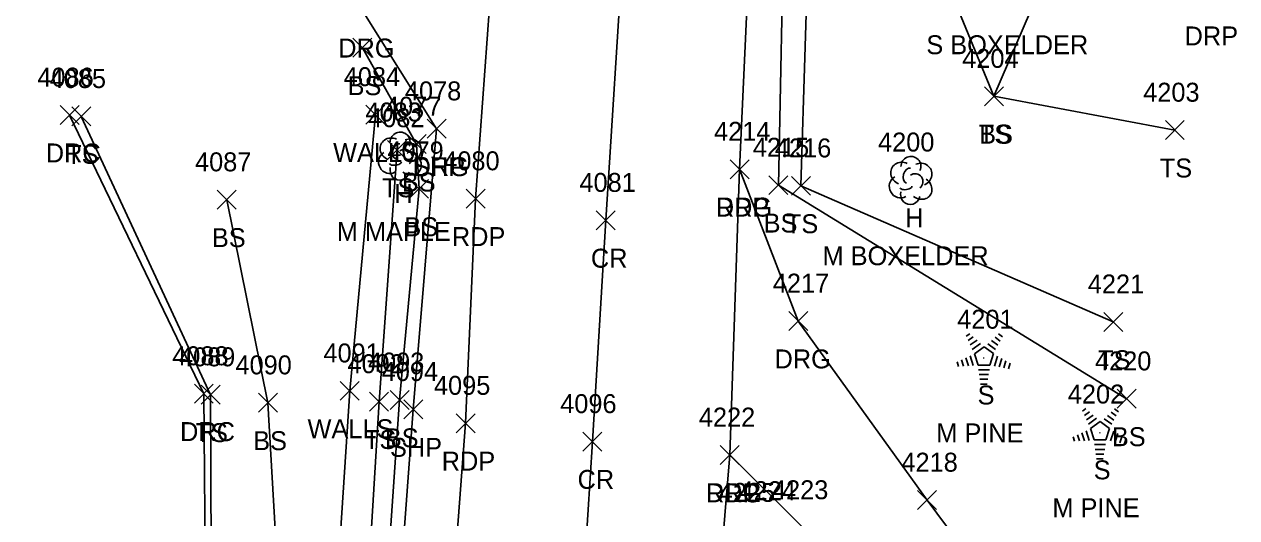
# Model space of a CAD drawing. Extents: x 1678863 to 1683592, y 407783 to 418211.
# Drawn here: x 1680256.9 to 1680384.9, y 413357.1 to 413409.1 of the extents above; entities that cross this region are included whole.
import ezdxf

# ---------------------------------------------------------------- set-up
doc = ezdxf.new("R2010")
doc.units = 0
for name, color, linetype in [('L_A', 7, 'Continuous'), ('L_C', 7, 'Continuous'), ('L_I', 7, 'Continuous'), ('L_TIC', 7, 'Continuous'), ('LELB', 7, 'Continuous'), ('LTC', 7, 'Continuous'), ('LTD', 7, 'Continuous'), ('LWS', 7, 'Continuous'), ('P_A', 7, 'Continuous'), ('P_I', 7, 'Continuous'), ('P_TIC', 7, 'Continuous'), ('PET', 7, 'Continuous'), ('PRC', 7, 'Continuous'), ('PSP', 7, 'Continuous'), ('R_A', 7, 'Continuous'), ('R_I', 7, 'Continuous'), ('R_TIC', 7, 'Continuous'), ('RDG', 7, 'Continuous'), ('RDP', 7, 'Continuous')]:
    doc.layers.add(name, color=color, linetype=linetype)

msp = doc.modelspace()

# ---------------------------------------------------------------- linework, layer by layer
at = {"layer": 'L_TIC'}
for points in [[(1680291.6, 413405.66), (1680293.6, 413407.66)], [(1680293.6, 413405.66), (1680291.6, 413407.66)], [(1680358.28, 413400.54), (1680360.28, 413402.54)], [(1680360.28, 413400.54), (1680358.28, 413402.54)], [(1680358.28, 413400.54), (1680360.28, 413402.54)], [(1680360.28, 413400.54), (1680358.28, 413402.54)], [(1680261.91, 413398.41), (1680263.91, 413400.41)], [(1680263.91, 413398.41), (1680261.91, 413400.41)], [(1680292.97, 413398.61), (1680294.97, 413400.61)], [(1680294.97, 413398.61), (1680292.97, 413400.61)], [(1680377.39, 413396.97), (1680379.39, 413398.97)], [(1680379.39, 413396.97), (1680377.39, 413398.97)], [(1680297.33, 413395.49), (1680299.33, 413397.49)], [(1680299.33, 413395.49), (1680297.33, 413397.49)], [(1680295.26, 413394.88), (1680297.26, 413396.88)], [(1680297.26, 413394.88), (1680295.26, 413396.88)], [(1680335.53, 413391.16), (1680337.53, 413393.16)], [(1680337.53, 413391.16), (1680335.53, 413393.16)], [(1680297.59, 413390.77), (1680299.59, 413392.77)], [(1680299.59, 413390.77), (1680297.59, 413392.77)], [(1680337.91, 413391.09), (1680339.91, 413393.09)], [(1680339.91, 413391.09), (1680337.91, 413393.09)], [(1680277.27, 413389.62), (1680279.27, 413391.62)], [(1680279.27, 413389.62), (1680277.27, 413391.62)], [(1680370.89, 413376.73), (1680372.89, 413378.73)], [(1680372.89, 413376.73), (1680370.89, 413378.73)], [(1680290.26, 413369.45), (1680292.26, 413371.45)], [(1680292.26, 413369.45), (1680290.26, 413371.45)], [(1680275.58, 413369.04), (1680277.58, 413371.04)], [(1680277.58, 413369.04), (1680275.58, 413371.04)], [(1680281.63, 413368.19), (1680283.63, 413370.19)], [(1680283.63, 413368.19), (1680281.63, 413370.19)], [(1680293.36, 413368.31), (1680295.36, 413370.31)], [(1680295.36, 413368.31), (1680293.36, 413370.31)], [(1680295.53, 413368.49), (1680297.53, 413370.49)], [(1680297.53, 413368.49), (1680295.53, 413370.49)], [(1680372.3, 413368.61), (1680374.3, 413370.61)], [(1680374.3, 413368.61), (1680372.3, 413370.61)]]:
    msp.add_lwpolyline(points, dxfattribs=at)
at = {"layer": 'LELB'}
for points in [[(1680342.49, 413506), (1680342.04, 413482.39), (1680337.15, 413421.97), (1680336.53, 413392.16), (1680373.3, 413369.61)], [(1680342.49, 413506), (1680344.15, 413481.83), (1680339.81, 413421.55), (1680338.91, 413392.09), (1680371.89, 413377.73)], [(1680359.28, 413401.54), (1680365.48, 413415.95), (1680361.52, 413460.43)], [(1680378.39, 413397.97), (1680359.28, 413401.54), (1680351.96, 413419.35), (1680353.45, 413451.96)], [(1680292.6, 413406.66), (1680298.33, 413396.49), (1680298.59, 413391.77), (1680296.53, 413369.49), (1680293.31, 413323.15), (1680289.46, 413267.1), (1680286.9, 413246.85), (1680282.38, 413247.56)], [(1680262.91, 413399.41), (1680276.58, 413370.04), (1680276.73, 413328.26), (1680278.1, 413308.9)], [(1680296.26, 413395.88), (1680294.36, 413369.31), (1680291.54, 413323.07), (1680287.47, 413267.11), (1680285.74, 413248.13), (1680282.38, 413247.56)], [(1680278.27, 413390.62), (1680282.63, 413369.19), (1680285.4, 413321.3), (1680278.1, 413308.9)]]:
    msp.add_lwpolyline(points, dxfattribs=at)
at = {"layer": 'LTC'}
for p, q in [((1680356.37, 413376.22), (1680356.73, 413376.48)), ((1680359.77, 413376.46), (1680360.19, 413376.16)), ((1680356.58, 413375.75), (1680357.11, 413376.14)), ((1680356.79, 413375.29), (1680357.5, 413375.8)), ((1680357, 413374.82), (1680357.88, 413375.46)), ((1680358.66, 413375.42), (1680359.47, 413374.83)), ((1680359.03, 413375.76), (1680359.71, 413375.27)), ((1680359.4, 413376.11), (1680359.95, 413375.71)), ((1680356.32, 413373.93), (1680356.59, 413373.1)), ((1680356.77, 413374.15), (1680357.1, 413373.13)), ((1680357.23, 413374.37), (1680358.24, 413375.1)), ((1680357.23, 413374.37), (1680357.61, 413373.17)), ((1680358.24, 413375.1), (1680359.24, 413374.38)), ((1680359.24, 413374.38), (1680358.84, 413373.17)), ((1680359.67, 413374.11), (1680359.34, 413373.07)), ((1680355.41, 413373.5), (1680355.56, 413373.03)), ((1680355.86, 413373.72), (1680356.07, 413373.06)), ((1680358.84, 413373.17), (1680357.61, 413373.17)), ((1680358.81, 413372.67), (1680357.66, 413372.67)), ((1680360.12, 413373.86), (1680359.83, 413372.97)), ((1680360.56, 413373.61), (1680360.33, 413372.88)), ((1680361.01, 413373.36), (1680360.82, 413372.78)), ((1680358.72, 413372.17), (1680357.73, 413372.17)), ((1680358.64, 413371.67), (1680357.81, 413371.67)), ((1680358.56, 413371.17), (1680357.88, 413371.17)), ((1680368.63, 413368.31), (1680368.98, 413368.57)), ((1680368.84, 413367.85), (1680369.37, 413368.23)), ((1680369.05, 413367.38), (1680369.75, 413367.89)), ((1680369.26, 413366.92), (1680370.13, 413367.56)), ((1680370.91, 413367.51), (1680371.72, 413366.92)), ((1680371.28, 413367.86), (1680371.96, 413367.36)), ((1680371.65, 413368.21), (1680372.2, 413367.81)), ((1680372.03, 413368.55), (1680372.45, 413368.25)), ((1680369.03, 413366.24), (1680369.36, 413365.22)), ((1680369.48, 413366.46), (1680370.49, 413367.2)), ((1680369.48, 413366.46), (1680369.87, 413365.27)), ((1680370.49, 413367.2), (1680371.49, 413366.47)), ((1680371.49, 413366.47), (1680371.1, 413365.27)), ((1680367.66, 413365.59), (1680367.81, 413365.13)), ((1680368.12, 413365.81), (1680368.33, 413365.16)), ((1680368.57, 413366.03), (1680368.84, 413365.19)), ((1680371.1, 413365.27), (1680369.87, 413365.27)), ((1680371.93, 413366.2), (1680371.59, 413365.16)), ((1680372.37, 413365.95), (1680372.08, 413365.07)), ((1680372.82, 413365.7), (1680372.58, 413364.97)), ((1680373.26, 413365.45), (1680373.07, 413364.88)), ((1680371.06, 413364.77), (1680369.92, 413364.77)), ((1680370.98, 413364.27), (1680369.99, 413364.27)), ((1680370.89, 413363.77), (1680370.06, 413363.77)), ((1680370.81, 413363.27), (1680370.13, 413363.27))]:
    msp.add_line(p, q, dxfattribs=at)
at = {"layer": 'LTD'}
for p, q in [((1680296.55, 413395.28), (1680296.55, 413395.28)), ((1680296.55, 413395.28), (1680296.55, 413395.28)), ((1680350.47, 413392.71), (1680350.47, 413392.71)), ((1680350.47, 413392.71), (1680350.47, 413392.71))]:
    msp.add_line(p, q, dxfattribs=at)
for centre in [(1680296.59, 413396.71), (1680350.52, 413394.14)]:
    msp.add_arc(centre, 1.05, 335.5272, 180.9563, dxfattribs=at)
for centre, major_axis, ratio, start_param, end_param in [((1680295.76, 413395.94), (1.21, -0.51), 0.895232, 1.570796, 4.712389), ((1680297.59, 413395.86), (-1.14, -0.48), 0.949671, 1.570796, 4.712389), ((1680296.34, 413395.73), (-0.208, -0.792), 0.645439, 3.141593, 6.283185), ((1680297.05, 413395.11), (-0.5, 0.667), 0.989748, 3.141593, 6.283185), ((1680295.46, 413394.57), (0.58, -1.04), 0.959034, 3.141593, 6.283185), ((1680296.09, 413394.53), (-0.625, -0.083), 0.423636, 0, 3.141593), ((1680297.55, 413394.44), (-1.09, 0.79), 0.841452, 1.570796, 4.712389), ((1680349.68, 413393.38), (1.21, -0.51), 0.895232, 1.570796, 4.712389), ((1680351.51, 413393.29), (-1.14, -0.48), 0.949671, 1.570796, 4.712389), ((1680296.55, 413393.78), (0.26, 1.06), 0.942809, 1.570796, 4.712389), ((1680350.26, 413393.17), (-0.208, -0.792), 0.645439, 3.141593, 6.283185), ((1680350.97, 413392.54), (-0.5, 0.667), 0.989748, 3.141593, 6.283185), ((1680349.39, 413392), (0.58, -1.04), 0.959034, 3.141593, 6.283185), ((1680350.01, 413391.96), (-0.625, -0.083), 0.423636, 0, 3.141593), ((1680351.47, 413391.88), (-1.09, 0.79), 0.841452, 1.570796, 4.712389), ((1680350.47, 413391.21), (0.26, 1.06), 0.942809, 1.570796, 4.712389)]:
    msp.add_ellipse(centre, major_axis=major_axis, ratio=ratio, start_param=start_param, end_param=end_param, dxfattribs=at)
at = {"layer": 'LWS'}
msp.add_lwpolyline([(1680293.97, 413399.61), (1680291.26, 413370.45), (1680288.07, 413321.63), (1680283.88, 413267.65), (1680282.38, 413247.56)], dxfattribs=at)
at = {"layer": 'P_TIC'}
for points in [[(1680299.43, 413397.11), (1680301.43, 413399.11)], [(1680301.43, 413397.11), (1680299.43, 413399.11)], [(1680331.43, 413392.84), (1680333.43, 413394.84)], [(1680333.43, 413392.84), (1680331.43, 413394.84)], [(1680303.56, 413389.73), (1680305.56, 413391.73)], [(1680305.56, 413389.73), (1680303.56, 413391.73)], [(1680317.29, 413387.45), (1680319.29, 413389.45)], [(1680319.29, 413387.45), (1680317.29, 413389.45)], [(1680296.97, 413367.49), (1680298.97, 413369.49)], [(1680298.97, 413367.49), (1680296.97, 413369.49)], [(1680302.5, 413366.03), (1680304.5, 413368.03)], [(1680304.5, 413366.03), (1680302.5, 413368.03)], [(1680315.89, 413364.1), (1680317.89, 413366.1)], [(1680317.89, 413364.1), (1680315.89, 413366.1)], [(1680330.39, 413362.68), (1680332.39, 413364.68)], [(1680332.39, 413362.68), (1680330.39, 413364.68)]]:
    msp.add_lwpolyline(points, dxfattribs=at)
at = {"layer": 'PET'}
for points in [[(1680337.74, 414063.85), (1680336.89, 414010.83), (1680335.53, 413968.42), (1680333.05, 413912.65), (1680330.57, 413864.02), (1680327.9, 413811.73), (1680326.03, 413762.93), (1680323.35, 413714.16), (1680320.37, 413666.45), (1680318.55, 413631.25), (1680316.14, 413584.69), (1680313.68, 413541.42), (1680312.42, 413523.36), (1680310.1, 413497.18), (1680310.27, 413479.23), (1680309.45, 413465.43), (1680306.28, 413414.4), (1680304.56, 413390.73), (1680303.5, 413367.03), (1680300.17, 413323.12), (1680296.71, 413266.44), (1680294.23, 413226.16), (1680292.89, 413196.25), (1680291.23, 413147.08)], [(1680365.04, 414025.12), (1680363.57, 413992.05), (1680361.98, 413945.68), (1680359.55, 413895.48), (1680358.76, 413869.12), (1680357.89, 413860.66), (1680355.72, 413819.25), (1680353.15, 413768.91), (1680350.09, 413717.59), (1680347.28, 413665.47), (1680345.99, 413633.9), (1680343.8, 413592.27), (1680342.77, 413574.68), (1680340.07, 413539.43), (1680339.13, 413515.37), (1680337.39, 413483.26), (1680333.74, 413422.22), (1680332.43, 413393.84), (1680331.39, 413363.68), (1680328.51, 413328.7), (1680325.07, 413264.49), (1680323.24, 413225.37), (1680321.3, 413184.73)]]:
    msp.add_lwpolyline(points, dxfattribs=at)
at = {"layer": 'PRC'}
msp.add_lwpolyline([(1680351.68, 414063.47), (1680351.07, 414011.17), (1680349.92, 413968.85), (1680347.07, 413911.41), (1680344.67, 413863.93), (1680341.49, 413810.97), (1680338.98, 413763.46), (1680336.26, 413713.21), (1680333.88, 413665.73), (1680331.73, 413629.34), (1680329.35, 413585.64), (1680326.79, 413539.67), (1680324.56, 413493.26), (1680322.55, 413462.88), (1680320.16, 413417.83), (1680318.29, 413388.45), (1680316.89, 413365.1), (1680314.19, 413322.55), (1680311.04, 413264.13), (1680308.9, 413226.32), (1680307.27, 413195.54), (1680304.84, 413145.79)], dxfattribs=at)
at = {"layer": 'PSP'}
msp.add_lwpolyline([(1680300.43, 413398.11), (1680297.97, 413368.49), (1680294.61, 413323.14), (1680290.1, 413267.27), (1680288.79, 413239.2), (1680282.96, 413196), (1680279.39, 413146.97)], dxfattribs=at)
at = {"layer": 'R_TIC'}
for points in [[(1680260.68, 413398.56), (1680262.68, 413400.56)], [(1680262.68, 413398.56), (1680260.68, 413400.56)], [(1680299.43, 413397.11), (1680301.43, 413399.11)], [(1680301.43, 413397.11), (1680299.43, 413399.11)], [(1680331.43, 413392.84), (1680333.43, 413394.84)], [(1680333.43, 413392.84), (1680331.43, 413394.84)], [(1680337.63, 413376.82), (1680339.63, 413378.82)], [(1680339.63, 413376.82), (1680337.63, 413378.82)], [(1680274.86, 413369.15), (1680276.86, 413371.15)], [(1680276.86, 413369.15), (1680274.86, 413371.15)], [(1680330.39, 413362.68), (1680332.39, 413364.68)], [(1680332.39, 413362.68), (1680330.39, 413364.68)], [(1680351.22, 413357.92), (1680353.22, 413359.92)], [(1680353.22, 413357.92), (1680351.22, 413359.92)]]:
    msp.add_lwpolyline(points, dxfattribs=at)
at = {"layer": 'RDG'}
for points in [[(1680270.31, 413436.51), (1680282.13, 413422.65), (1680292.56, 413410.63), (1680300.43, 413398.11)], [(1680332.43, 413393.84), (1680338.63, 413377.82), (1680352.22, 413358.92), (1680375.64, 413327.47)], [(1680331.39, 413363.68), (1680339.11, 413356.01), (1680354.36, 413323.88), (1680356.35, 413300.94), (1680357.28, 413262.23), (1680357.07, 413229.67), (1680352.73, 413210.04), (1680338.19, 413214.66), (1680328, 413219.98), (1680323.24, 413225.37)]]:
    msp.add_lwpolyline(points, dxfattribs=at)
at = {"layer": 'RDP'}
msp.add_lwpolyline([(1680261.68, 413399.56), (1680275.86, 413370.15), (1680276.22, 413327.76), (1680276.05, 413312.05), (1680256.9, 413305.23)], dxfattribs=at)

# ---------------------------------------------------------------- texts
at = {"layer": 'L_A'}
for s, p in [('BS', (1680291.04, 413401.66)), ('TS', (1680357.69, 413396.54)), ('BS', (1680357.72, 413396.54)), ('TS', (1680261.32, 413394.41)), ('WALLS', (1680289.51, 413394.61)), ('TS', (1680376.8, 413392.97)), ('BS', (1680296.77, 413391.49)), ('TS', (1680294.67, 413390.88)), ('H', (1680295.98, 413390.28)), ('H', (1680349.91, 413387.71)), ('BS', (1680297.03, 413386.77)), ('BS', (1680334.97, 413387.16)), ('TS', (1680337.32, 413387.09)), ('BS', (1680276.71, 413385.62)), ('TS', (1680370.3, 413372.73)), ('S', (1680357.56, 413369.01)), ('TS', (1680274.99, 413365.04)), ('BS', (1680281.07, 413364.19)), ('WALLS', (1680286.81, 413365.45)), ('TS', (1680292.77, 413364.31)), ('BS', (1680294.97, 413364.49)), ('BS', (1680371.74, 413364.61)), ('S', (1680369.82, 413361.11))]:
    msp.add_text(s, height=2, dxfattribs=at).set_placement(p)
at = {"layer": 'L_C'}
for s, p in [('S BOXELDER', (1680352.15, 413405.98)), ('M MAPLE', (1680289.9, 413386.28)), ('M BOXELDER', (1680341.19, 413383.71)), ('M PINE', (1680353.2, 413365.01)), ('M PINE', (1680365.46, 413357.11))]:
    msp.add_text(s, height=2, dxfattribs=at).set_placement(p)
at = {"layer": 'L_I'}
for s, p in [('4204', (1680355.94, 413404.54)), ('4204', (1680355.94, 413404.54)), ('4084', (1680290.63, 413402.61)), ('4085', (1680259.58, 413402.41)), ('4203', (1680375.05, 413400.97)), ('4083', (1680292.92, 413398.88)), ('4077', (1680294.99, 413399.49)), ('4082', (1680293.21, 413398.28)), ('4215', (1680333.83, 413395.16)), ('4216', (1680336.16, 413395.09)), ('4200', (1680347.05, 413395.71)), ('4079', (1680295.24, 413394.77)), ('4087', (1680274.93, 413393.62)), ('4221', (1680369.2, 413380.73)), ('4201', (1680355.41, 413377.01)), ('4091', (1680288.49, 413373.45)), ('4089', (1680273.23, 413373.04)), ('4090', (1680279.2, 413372.19)), ('4092', (1680291.03, 413372.31)), ('4093', (1680293.19, 413372.49)), ('4220', (1680369.96, 413372.61)), ('4202', (1680367.09, 413369.11)), ('4225', (1680330.23, 413358.73)), ('4224', (1680332.43, 413358.91))]:
    msp.add_text(s, height=2, dxfattribs=at).set_placement(p)
at = {"layer": 'LTC'}
for p in [(1680358.12, 413374.12), (1680370.38, 413366.21)]:
    msp.add_text('.', height=1.04, rotation=270, dxfattribs=at).set_placement(p)
at = {"layer": 'P_A'}
for s, p in [('SHP', (1680297.96, 413393.11)), ('RDP', (1680329.92, 413388.84)), ('RDP', (1680302.05, 413385.73)), ('CR', (1680316.73, 413383.45)), ('SHP', (1680295.51, 413363.49)), ('RDP', (1680300.98, 413362.03)), ('CR', (1680315.32, 413360.1)), ('RDP', (1680328.88, 413358.68))]:
    msp.add_text(s, height=2, dxfattribs=at).set_placement(p)
at = {"layer": 'P_I'}
for s, p in [('4078', (1680297.09, 413401.11)), ('4214', (1680329.74, 413396.84)), ('4080', (1680301.14, 413393.73)), ('4081', (1680315.52, 413391.45)), ('4094', (1680294.64, 413371.49)), ('4095', (1680300.16, 413370.03)), ('4096', (1680313.49, 413368.1)), ('4222', (1680328.13, 413366.68))]:
    msp.add_text(s, height=2, dxfattribs=at).set_placement(p)
at = {"layer": 'R_A'}
for s, p in [('DRP', (1680379.42, 413406.91)), ('DRG', (1680290.05, 413405.63)), ('DRC', (1680259.17, 413394.56)), ('DRG', (1680297.91, 413393.11)), ('DRG', (1680329.92, 413388.84)), ('DRG', (1680336.12, 413372.82)), ('DRC', (1680273.35, 413365.15)), ('DRG', (1680328.88, 413358.68))]:
    msp.add_text(s, height=2, dxfattribs=at).set_placement(p)
at = {"layer": 'R_I'}
for s, p in [('4086', (1680258.28, 413402.56)), ('4078', (1680297.09, 413401.11)), ('4214', (1680329.74, 413396.84)), ('4217', (1680335.94, 413380.82)), ('4088', (1680272.52, 413373.15)), ('4222', (1680328.13, 413366.68)), ('4218', (1680349.52, 413361.92)), ('4223', (1680335.85, 413359.01))]:
    msp.add_text(s, height=2, dxfattribs=at).set_placement(p)

doc.saveas('drawing.dxf')
